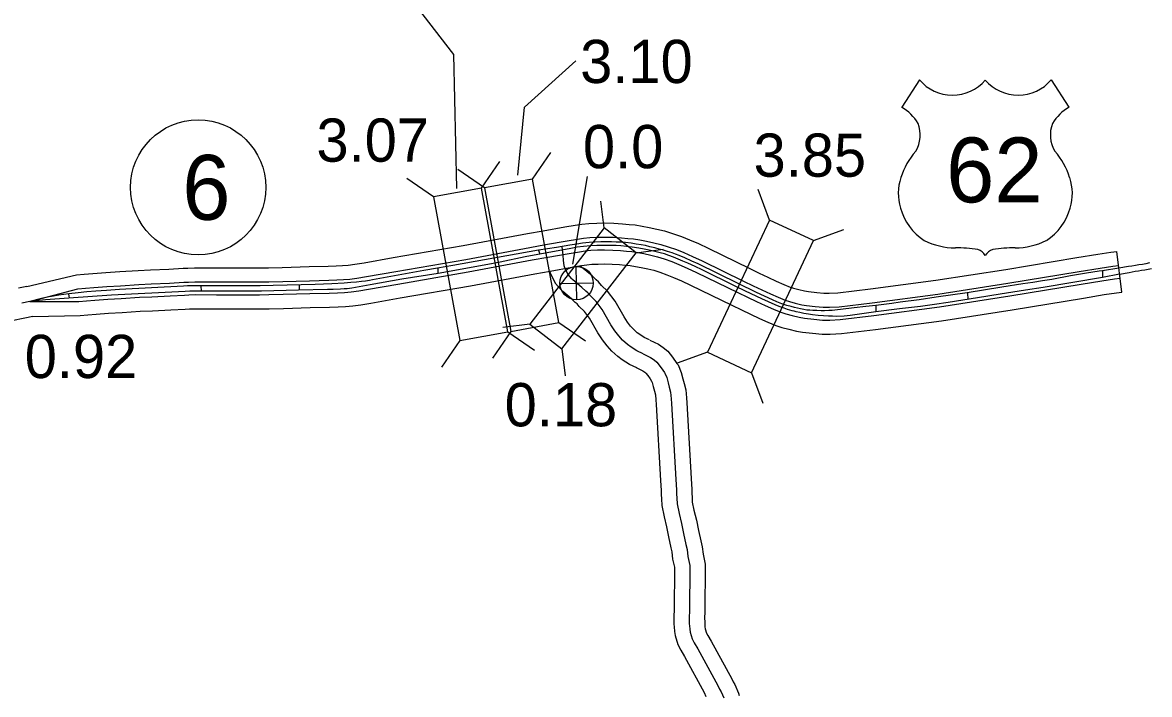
# Model space of a CAD drawing. Extents: x -83719 to 153526, y -11835 to 11446.
# Drawn here: x 11176 to 11543, y -15.6 to 203.4 of the extents above; entities that cross this region are included whole.
import ezdxf

# ---------------------------------------------------------------- set-up
doc = ezdxf.new("R2010")
doc.units = 0
for name, color, linetype in [('Level 10', 7, 'Continuous'), ('Level 15', 7, 'Continuous'), ('Level 20', 7, 'Continuous'), ('Level 22', 7, 'Continuous'), ('Level 25', 7, 'Continuous'), ('Level 26', 7, 'Continuous'), ('Level 27', 7, 'Continuous'), ('Level 58', 7, 'Continuous'), ('Level 59', 7, 'Continuous')]:
    doc.layers.add(name, color=color, linetype=linetype)

msp = doc.modelspace()

# ---------------------------------------------------------------- linework, layer by layer
at = {"layer": 'Level 10'}
for points in [[(11347.7, 122.36), (11348.16, 121), (11349.57, 118.32), (11351.42, 116.22)], [(11380.17, 100), (11378.46, 100.77), (11377.07, 101.67), (11376.24, 102.3), (11374.98, 103.44), (11374.03, 104.47), (11373.03, 105.77), (11371.93, 107.47), (11368.98, 112.62), (11366.55, 115.79), (11364.61, 117.73), (11363.65, 118.83), (11362.82, 119.53), (11361.56, 120.79), (11357.54, 124.09)], [(11376.09, 90.88), (11373.69, 91.95), (11371.33, 93.47), (11369.85, 94.59), (11367.92, 96.34), (11366.38, 98.03), (11364.86, 99.99), (11363.39, 102.27), (11360.63, 107.07), (11359.02, 109.18), (11357.3, 110.89), (11356.61, 111.69), (11356.04, 112.17), (11354.84, 113.37), (11351.99, 115.71), (11351.42, 116.22)], [(11380.36, 99.92), (11383.1, 98.55), (11384.68, 97.46), (11386.17, 96.26), (11387.74, 94.31), (11389.14, 92.29)], [(11389.14, 92.29), (11389.5, 91.79), (11390.56, 89.29), (11391.12, 87.31), (11391.52, 85.73), (11392.03, 83.7), (11392.24, 81.05), (11392.32, 79.49), (11393.78, 54.81), (11394.05, 51.21), (11394.03, 49.92), (11394.12, 48.69), (11394.16, 47.1), (11394.7, 44.49), (11395.48, 41.26), (11396.18, 37.91), (11396.95, 34.46), (11397.39, 32.54), (11397.64, 30.15), (11398.35, 26.95), (11398.26, 10.81), (11398.11, 9.8), (11398.18, 7.57), (11398.18, 7.14), (11398.27, 6.46), (11398.37, 5.87), (11398.78, 4.44), (11399.16, 3.71), (11400.33, 1.77), (11406.97, -10.46), (11407.42, -11.46), (11407.96, -12.32), (11409.21, -15.13), (11409.36, -15.91)], [(11375.9, 90.97), (11378.02, 89.91), (11378.7, 89.44), (11379.05, 89.16), (11379.72, 88.32), (11380.43, 87.31), (11380.9, 86.53)], [(11380.9, 86.53), (11381.07, 86.09), (11381.46, 84.73), (11381.82, 83.31), (11382.13, 82.07), (11382.26, 80.39), (11382.34, 78.94), (11383.81, 54.14), (11384.04, 50.94), (11384.02, 49.62), (11384.13, 48.18), (11384.18, 45.96), (11384.94, 42.3), (11385.73, 39.06), (11386.4, 35.8), (11387.2, 32.25), (11387.51, 30.9), (11387.75, 28.55), (11388.34, 25.88), (11388.26, 11.56), (11388.09, 10.37), (11388.18, 7.39), (11388.19, 6.49), (11388.38, 4.96), (11388.62, 3.62), (11389.43, 0.78), (11390.41, -1.15), (11391.66, -3.21), (11398, -14.89), (11398.57, -16.16)]]:
    msp.add_lwpolyline(points, dxfattribs=at)
at = {"layer": 'Level 15'}
for points in [[(11177.41, 117.38), (11193.66, 121.17), (11196.15, 121.39), (11198.93, 121.64), (11203.22, 121.96), (11207.68, 122.2), (11213.66, 122.58), (11217.76, 122.76), (11223.68, 123.03), (11228.31, 123.31), (11229.88, 123.38), (11232.09, 123.46), (11239.28, 123.42), (11244.83, 123.42), (11250.77, 123.42), (11253.18, 123.42), (11256.15, 123.46), (11260.64, 123.56), (11269.38, 123.83), (11275.61, 123.97), (11278.23, 124.07), (11280.27, 124.17), (11282.1, 124.35), (11284.27, 124.63), (11287.27, 125.1), (11296.78, 126.78), (11319.58, 130.71), (11340.43, 134.62), (11345.58, 135.52), (11352.62, 136.77), (11356.05, 137.35), (11358.17, 137.65), (11360.43, 137.89), (11363.05, 138.01), (11365.63, 138.05), (11368.63, 137.97), (11371.44, 137.82), (11373.62, 137.6), (11375.56, 137.41), (11377.84, 137.05), (11380.13, 136.63), (11382.59, 136.08), (11385.12, 135.5), (11387.74, 134.66), (11390.58, 133.68), (11393.2, 132.61), (11396.12, 131.34), (11399.29, 129.86), (11412.85, 123.23), (11415.95, 121.71), (11418.74, 120.37), (11421.46, 119.12), (11423.94, 118.06), (11426.06, 117.19), (11427.15, 116.81), (11428.81, 116.38), (11430.73, 115.93), (11431.98, 115.72), (11434.65, 115.4), (11436.99, 115.19), (11438.73, 115.19), (11441.54, 115.34), (11452.17, 116.63), (11473.45, 119.38), (11496.2, 122.92), (11519.39, 126.76), (11526.21, 127.87), (11530.45, 128.51), (11532.44, 128.77), (11532.44, 128.77)], [(11178.41, 112.48), (11194.06, 116.61), (11196.56, 116.82), (11199.3, 117.07), (11203.51, 117.38), (11207.95, 117.62), (11213.9, 118.01), (11217.96, 118.18), (11223.92, 118.46), (11228.55, 118.73), (11230.06, 118.8), (11232.15, 118.87), (11239.27, 118.84), (11244.83, 118.84), (11250.77, 118.84), (11253.21, 118.84), (11256.23, 118.87), (11260.77, 118.98), (11269.51, 119.25), (11275.75, 119.39), (11278.42, 119.49), (11280.61, 119.59), (11282.62, 119.79), (11284.92, 120.1), (11288.02, 120.57), (11297.57, 122.26), (11320.39, 126.2), (11341.25, 130.11), (11346.38, 131.01), (11353.4, 132.26), (11356.75, 132.82), (11358.74, 133.1), (11360.78, 133.32), (11363.19, 133.43), (11365.61, 133.46), (11368.45, 133.39), (11371.08, 133.25), (11373.17, 133.04), (11374.98, 132.86), (11377.07, 132.53), (11379.21, 132.14), (11381.57, 131.61), (11383.91, 131.07), (11386.29, 130.31), (11388.96, 129.39), (11391.42, 128.39), (11394.23, 127.16), (11397.31, 125.72), (11410.84, 119.11), (11413.94, 117.59), (11416.79, 116.22), (11419.61, 114.93), (11422.16, 113.84), (11424.44, 112.9), (11425.83, 112.42), (11427.7, 111.93), (11429.82, 111.43), (11431.33, 111.18), (11434.18, 110.84), (11436.79, 110.61), (11438.85, 110.61), (11441.94, 110.78), (11452.74, 112.08), (11474.09, 114.84), (11496.93, 118.4), (11520.13, 122.23), (11526.92, 123.34), (11531.1, 123.97), (11532.98, 124.22)], [(11178.41, 112.48), (11194.43, 112.46), (11196.92, 112.67), (11199.64, 112.92), (11203.78, 113.22), (11208.19, 113.47), (11214.12, 113.84), (11218.15, 114.02), (11224.14, 114.29), (11228.77, 114.57), (11230.23, 114.64), (11232.21, 114.71), (11239.26, 114.67), (11244.83, 114.67), (11250.77, 114.67), (11253.23, 114.67), (11256.3, 114.71), (11260.88, 114.81), (11269.62, 115.09), (11275.88, 115.23), (11278.6, 115.33), (11280.91, 115.44), (11283.1, 115.65), (11285.51, 115.97), (11288.7, 116.46), (11298.28, 118.16), (11321.13, 122.1), (11342, 126.01), (11347.1, 126.91), (11354.1, 128.15), (11357.39, 128.7), (11359.26, 128.97), (11361.09, 129.16), (11363.31, 129.26), (11365.59, 129.3), (11368.28, 129.23), (11370.76, 129.09), (11372.75, 128.89), (11374.46, 128.72), (11376.38, 128.43), (11378.38, 128.06), (11380.65, 127.55), (11382.81, 127.05), (11384.98, 126.36), (11387.49, 125.49), (11389.8, 124.55), (11392.52, 123.36), (11395.52, 121.96), (11409.01, 115.37), (11412.12, 113.84), (11415.01, 112.45), (11417.92, 111.12), (11420.55, 109.99), (11422.97, 109), (11424.62, 108.43), (11426.69, 107.89), (11428.99, 107.35), (11430.73, 107.05), (11433.75, 106.7), (11436.6, 106.44), (11438.96, 106.44), (11442.3, 106.62), (11453.26, 107.95), (11474.68, 110.72), (11497.59, 114.28), (11520.81, 118.12), (11527.56, 119.23), (11531.68, 119.84), (11533.46, 120.08)], [(11179.4, 107.58), (11194.83, 107.89), (11197.33, 108.11), (11200.01, 108.35), (11204.08, 108.65), (11208.47, 108.89), (11214.37, 109.27), (11218.35, 109.44), (11224.38, 109.72), (11229.01, 109.99), (11230.41, 110.06), (11232.28, 110.12), (11239.25, 110.09), (11244.83, 110.09), (11250.77, 110.09), (11253.26, 110.09), (11256.38, 110.12), (11261, 110.23), (11269.74, 110.51), (11276.02, 110.64), (11278.79, 110.75), (11281.24, 110.86), (11283.63, 111.1), (11286.16, 111.43), (11289.44, 111.94), (11299.07, 113.65), (11321.94, 117.59), (11342.82, 121.5), (11347.9, 122.39), (11354.88, 123.63), (11358.09, 124.17), (11359.83, 124.42), (11361.44, 124.59), (11363.45, 124.68), (11365.57, 124.71), (11368.1, 124.65), (11370.4, 124.52), (11372.3, 124.33), (11373.88, 124.18), (11375.61, 123.91), (11377.47, 123.57), (11379.63, 123.08), (11381.59, 122.63), (11383.53, 122.01), (11385.88, 121.2), (11388.02, 120.33), (11390.63, 119.18), (11393.54, 117.83), (11406.99, 111.25), (11410.12, 109.72), (11413.06, 108.3), (11416.07, 106.92), (11418.78, 105.77), (11421.36, 104.7), (11423.3, 104.04), (11425.59, 103.44), (11428.08, 102.85), (11430.08, 102.51), (11433.28, 102.14), (11436.4, 101.86), (11439.09, 101.86), (11442.7, 102.05), (11453.83, 103.4), (11475.33, 106.18), (11498.31, 109.76), (11521.55, 113.6), (11528.27, 114.7), (11532.32, 115.3), (11533.99, 115.53), (11532.44, 128.77)], [(11543.05, 125.03), (11541.88, 124.79), (11540.72, 124.57), (11539.58, 124.38), (11538.45, 124.19)], [(11538.45, 124.19), (11537.33, 124), (11536.24, 123.82), (11533.08, 123.33)], [(11533.31, 121.38), (11536.39, 121.97), (11537.38, 122.13), (11538.39, 122.3), (11539.43, 122.47), (11540.48, 122.65), (11541.55, 122.83), (11542.61, 123.01), (11543.69, 123.2)], [(11177.41, 117.38), (11174.74, 116.84)], [(11179.4, 107.58), (11176.79, 107.05), (11172.53, 106.12)]]:
    msp.add_lwpolyline(points, dxfattribs=at)
at = {"layer": 'Level 20'}
for p, q in [((11325.47, 149.38), (11331.47, 158.07)), ((11342.07, 152.35), (11348.07, 161.04)), ((11326.49, 149.48), (11317.8, 155.48)), ((11309.89, 146.52), (11301.2, 152.51)), ((11419.25, 139), (11415.65, 148.93)), ((11365.44, 136.44), (11364.32, 145.16)), ((11433.6, 132.3), (11443.53, 135.9)), ((11375.89, 128.36), (11384.62, 129.48)), ((11341.23, 105.1), (11332.5, 103.98)), ((11350.65, 105.61), (11359.35, 99.61)), ((11318.48, 99.78), (11312.48, 91.08)), ((11335.07, 102.75), (11329.08, 94.05)), ((11334.06, 102.64), (11342.75, 96.64)), ((11351.68, 97.03), (11352.8, 88.3)), ((11399.13, 95.95), (11389.21, 92.35)), ((11413.48, 89.24), (11417.09, 79.32))]:
    msp.add_line(p, q, dxfattribs=at)
for points in [[(11326.49, 149.48), (11335.07, 102.75), (11350.65, 105.61), (11342.07, 152.35)], [(11309.89, 146.52), (11318.48, 99.78), (11334.06, 102.64), (11325.47, 149.38)], [(11351.68, 97.03), (11375.89, 128.36), (11365.44, 136.44), (11341.23, 105.1)], [(11419.25, 139), (11399.13, 95.95), (11413.48, 89.24), (11433.6, 132.3)]]:
    msp.add_lwpolyline(points, close=True, dxfattribs=at)
at = {"layer": 'Level 22'}
for p, q in [((11468.12, 184.67), (11462.35, 175.75)), ((11511.01, 184.67), (11516.78, 175.75))]:
    msp.add_line(p, q, dxfattribs=at)
for centre, radius, start, end in [((11478.86, 193.71), 14.04, 220.075, 319.6701), ((11500.27, 193.71), 14.04, 220.3299, 319.925), ((11454.81, 162.8), 14.99, 30.7809, 59.9883), ((11524.32, 162.8), 14.99, 120.0117, 149.2191), ((11458.11, 166.75), 10.28, 328.8105, 21.2108), ((11521.02, 166.75), 10.28, 158.7892, 211.1895), ((11484.98, 145.69), 23.97, 138.9565, 162.6913), ((11494.15, 145.69), 23.97, 17.3087, 41.0435), ((11477.06, 147.65), 15.84, 160.9576, 197.3819), ((11502.07, 147.65), 15.84, 342.6181, 19.0424), ((11479.64, 147.7), 18.33, 195.1074, 237.1312), ((11499.49, 147.7), 18.33, 302.8688, 344.8926), ((11479.98, 153.47), 23.53, 244.0771, 269.5779), ((11499.15, 153.47), 23.53, 270.4221, 295.9229), ((11480.53, 86.83), 43.11, 81.1942, 90.9539), ((11485.92, 125.48), 4.13, 28.0342, 72.9864), ((11493.21, 125.48), 4.13, 107.0136, 151.9658), ((11498.6, 86.83), 43.11, 89.0461, 98.8058)]:
    msp.add_arc(centre, radius, start, end, dxfattribs=at)
at = {"layer": 'Level 25'}
msp.add_lwpolyline([(11355.22, 124.67), (11360.04, 153.24)], dxfattribs=at)
at = {"layer": 'Level 26'}
for p, q in [((11356.6, 113.04), (11356.35, 123.89)), ((11351.05, 118.34), (11361.9, 118.59))]:
    msp.add_line(p, q, dxfattribs=at)
msp.add_circle((11356.48, 118.47), 5.43, dxfattribs=at)
at = {"layer": 'Level 27'}
msp.add_circle((11233.24, 149.65), 22, dxfattribs=at)
at = {"layer": 'Level 58'}
for points in [[(11296.4, 218.86), (11316.34, 192.99), (11317.41, 149.33)], [(11337.35, 153.64), (11339.5, 175.74), (11356.21, 190.83)]]:
    msp.add_lwpolyline(points, dxfattribs=at)
at = {"layer": 'Level 59'}
for points in [[(11354.29, 130.81), (11349.91, 130.07), (11344.11, 129.19), (11316.12, 124.19), (11311.2, 123.34), (11306.77, 122.56), (11290.03, 119.56), (11288.99, 119.34), (11287.77, 119.13), (11286.47, 118.95), (11284.85, 118.78), (11282.94, 118.61), (11280.79, 118.45), (11276.76, 118.28), (11271.36, 118), (11257.69, 117.65), (11253.41, 117.58), (11245.98, 117.54), (11241.06, 117.58), (11229.78, 117.58), (11228.5, 117.52), (11207.65, 116.34), (11203.39, 116.05), (11199.88, 115.83), (11197.01, 115.6), (11194.18, 115.34), (11191.08, 115), (11187.87, 114.54), (11186.09, 114.24), (11184.02, 113.86), (11182.24, 113.44), (11178.4, 112.52)], [(11354.64, 129.78), (11339.72, 126.98), (11331.6, 125.27), (11327.61, 124.49), (11311.37, 121.62), (11299.55, 119.7), (11289.27, 117.87), (11283.31, 116.82), (11281.74, 116.65), (11280.75, 116.56), (11279.62, 116.5), (11277.21, 116.43), (11275.32, 116.41), (11265.9, 116.2), (11253.89, 115.82), (11231.87, 115.88), (11230.56, 115.85), (11228.96, 115.78), (11204.98, 114.5), (11191.15, 113.52), (11183.56, 112.99), (11178.4, 112.52)], [(11344.11, 129.19), (11344.46, 127.87)], [(11351.64, 130.33), (11351.96, 127.59), (11352.1, 125.78), (11352.35, 124.21), (11352.77, 122.99), (11353.74, 121.13), (11354.73, 119.96)], [(11433.36, 109.54), (11432.4, 109.6), (11431.49, 109.7), (11430.46, 109.86), (11429.42, 110.05), (11428.37, 110.28), (11427.4, 110.53), (11426.3, 110.82), (11424.97, 111.19), (11423.94, 111.51), (11423.3, 111.73), (11422.71, 111.96), (11422.22, 112.15), (11421.68, 112.39), (11420.31, 112.99), (11415.04, 115.4), (11409.13, 118.32), (11396.05, 124.73), (11394.05, 125.63), (11391.67, 126.7), (11389.91, 127.43), (11388.7, 127.88), (11387.56, 128.29), (11386.11, 128.78), (11384.77, 129.19), (11383.39, 129.57), (11381.9, 129.95), (11380.35, 130.33), (11378.86, 130.68), (11377.55, 130.92), (11375.9, 131.2), (11374.2, 131.44), (11372.44, 131.65), (11370.89, 131.75), (11369.34, 131.85), (11367.85, 131.92), (11366.3, 131.96), (11364.33, 131.92), (11362.37, 131.85), (11360.54, 131.72), (11358.4, 131.47), (11356.5, 131.16), (11354.29, 130.81)], [(11433.32, 108.12), (11431.97, 108.31), (11430.46, 108.59), (11429.19, 108.84), (11427.93, 109.13), (11427.31, 109.28), (11426.69, 109.44), (11425.88, 109.67), (11425.14, 109.9), (11424.1, 110.25), (11422.8, 110.72), (11421.93, 111.07), (11421.08, 111.42), (11416.77, 113.34), (11411.51, 115.8), (11408.16, 117.43), (11397.33, 122.75), (11395.08, 123.84), (11392.67, 124.94), (11391.12, 125.63), (11389.6, 126.29), (11388.01, 126.91), (11386.49, 127.47), (11385.08, 127.95), (11383.66, 128.36), (11381.52, 128.88), (11380.14, 129.19), (11378.45, 129.54), (11376.76, 129.85), (11374.55, 130.2), (11372.69, 130.44), (11370.93, 130.58), (11369.37, 130.68), (11367.89, 130.71), (11366.37, 130.75), (11364.85, 130.75), (11363.02, 130.71), (11360.99, 130.61), (11358.71, 130.4), (11356.67, 130.13), (11354.64, 129.78)], [(11543.05, 125.03), (11541.88, 124.79), (11540.72, 124.57), (11539.58, 124.38), (11538.45, 124.19)], [(11311.3, 123.36), (11311.33, 121.62)], [(11533.31, 121.38), (11527.78, 120.32), (11508.44, 117.07), (11502.6, 116.14), (11494.35, 114.83), (11487.07, 113.63), (11477.5, 112.15), (11473.01, 111.46), (11468.45, 110.89), (11461.57, 110.03), (11453.92, 109.11), (11445.51, 107.92), (11443.58, 107.72), (11441.16, 107.63), (11439.84, 107.64), (11438.51, 107.67), (11436.88, 107.77), (11435.16, 107.91), (11433.32, 108.12)], [(11533.08, 123.33), (11527.74, 122.5), (11526.6, 122.33), (11524.55, 122.01), (11522.5, 121.69), (11517.35, 120.78), (11511.27, 119.66), (11508.18, 119.16), (11505.05, 118.71), (11501.81, 118.19), (11494.98, 117.11), (11483.65, 115.28), (11473.58, 113.86), (11468, 113.06), (11461.85, 112.26), (11459.12, 111.86), (11453.92, 111.14), (11450.67, 110.85), (11446.87, 110.43), (11442.46, 109.88), (11441.48, 109.77), (11440.56, 109.69), (11439.67, 109.57), (11438.57, 109.52), (11437.21, 109.46), (11436.11, 109.46), (11434.68, 109.5), (11433.36, 109.54)], [(11527.74, 122.5), (11527.78, 120.32)], [(11538.45, 124.19), (11537.33, 124), (11536.24, 123.82), (11533.08, 123.33)], [(11533.31, 121.38), (11536.39, 121.97), (11537.38, 122.13), (11538.39, 122.3), (11539.43, 122.47), (11540.48, 122.65), (11541.55, 122.83), (11542.61, 123.01), (11543.69, 123.2)], [(11234.16, 117.58), (11234.19, 115.87)], [(11266.1, 117.86), (11266.12, 116.2)], [(11378.13, 95.44), (11376.07, 96.36), (11374.2, 97.57), (11373.04, 98.45), (11371.45, 99.89), (11370.2, 101.25), (11368.94, 102.88), (11367.66, 104.87), (11364.81, 109.85), (11362.79, 112.49), (11360.96, 114.31), (11360.13, 115.26), (11359.43, 115.85), (11358.2, 117.08), (11355.23, 119.52), (11354.73, 119.96)], [(11191.04, 114.99), (11191.18, 113.52)], [(11483.78, 115.31), (11483.83, 113.13)], [(11178.41, 112.48), (11175.77, 111.94)], [(11453.92, 111.14), (11453.92, 109.11)], [(11378.13, 95.44), (11380.56, 94.23), (11381.69, 93.45), (11382.61, 92.71), (11383.73, 91.32), (11384.55, 90.13), (11385.1, 89.32)], [(11385.11, 89.3), (11385.24, 89.15), (11385.82, 87.69), (11386.29, 86.02), (11386.67, 84.52), (11387.08, 82.89), (11387.25, 80.72), (11387.33, 79.21), (11388.8, 54.48), (11389.05, 51.07), (11389.02, 49.77), (11389.13, 48.43), (11389.17, 46.53), (11389.82, 43.4), (11390.61, 40.16), (11391.29, 36.86), (11392.08, 33.36), (11392.45, 31.72), (11392.7, 29.35), (11393.35, 26.42), (11393.26, 11.19), (11393.1, 10.09), (11393.18, 7.48), (11393.19, 6.81), (11393.33, 5.71), (11393.5, 4.75), (11394.11, 2.61), (11394.78, 1.28), (11395.99, -0.72), (11402.49, -12.67), (11402.99, -13.81), (11403.53, -14.67), (11404.41, -16.64)]]:
    msp.add_lwpolyline(points, dxfattribs=at)

# ---------------------------------------------------------------- texts
at = {"layer": 'Level 22'}
msp.add_text('62', height=21.12, dxfattribs=at).set_placement((11476.8, 144.77))
at = {"layer": 'Level 25'}
msp.add_text('0.0', height=14.08, dxfattribs=at).set_placement((11358.54, 155.89))
at = {"layer": 'Level 27'}
msp.add_text('6', height=21.12, dxfattribs=at).set_placement((11228.06, 139.09))
at = {"layer": 'Level 58'}
for s, p in [('3.10', (11357.64, 183.64)), ('3.07', (11271.76, 158.01)), ('3.85', (11414.1, 153.12)), ('0.92', (11176.76, 87.53)), ('0.18', (11333.04, 71.81))]:
    msp.add_text(s, height=14.08, dxfattribs=at).set_placement(p)

doc.saveas('drawing.dxf')
